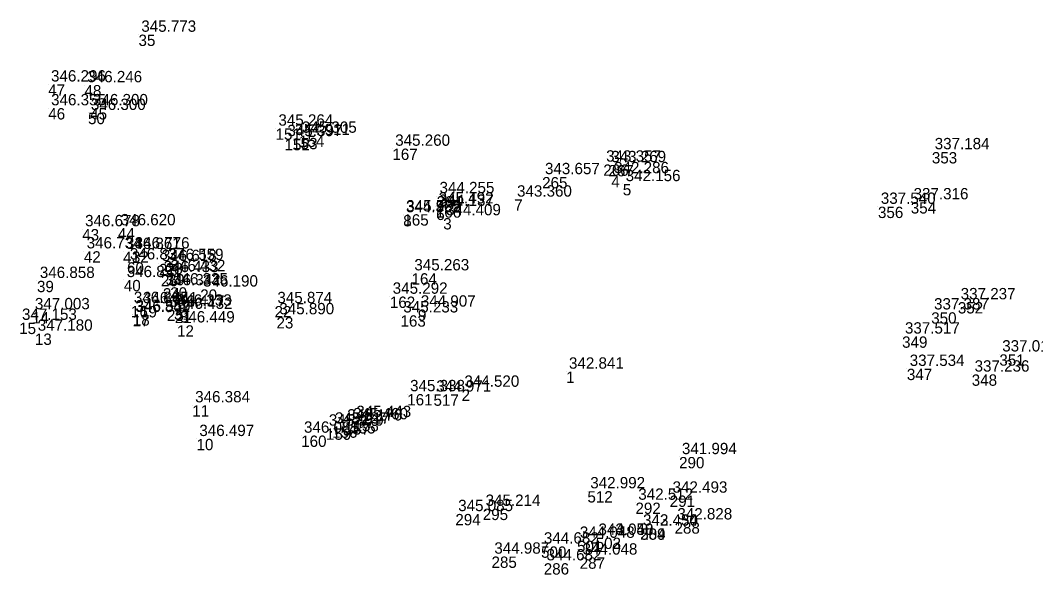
# Model space of a CAD drawing. Extents: x -829398 to -819400, y -1074439 to -1067977.
# Drawn here: x -820113.6 to -820006.2, y -1073157.8 to -1073099.1 of the extents above; entities that cross this region are included whole.
import ezdxf

# ---------------------------------------------------------------- set-up
doc = ezdxf.new("R2010")
doc.units = 0
doc.layers.add('Vrstva 60', color=7, linetype='Continuous')
doc.layers.add('Vrstva 61', color=7, linetype='Continuous')

msp = doc.modelspace()

# ---------------------------------------------------------------- linework, layer by layer
at = {"layer": 'Vrstva 60'}
for p, q in [((-820101.085, -1073100.59), (-820101.085, -1073100.59)), ((-820110.636, -1073105.854), (-820110.636, -1073105.854)), ((-820106.799, -1073105.933), (-820106.799, -1073105.933)), ((-820110.628, -1073108.372), (-820110.628, -1073108.372)), ((-820106.192, -1073108.37), (-820106.192, -1073108.37)), ((-820106.422, -1073108.866), (-820106.422, -1073108.866)), ((-820086.59, -1073110.525), (-820086.59, -1073110.525)), ((-820085.64, -1073111.638), (-820085.64, -1073111.638)), ((-820084.829, -1073111.519), (-820084.829, -1073111.519)), ((-820084.108, -1073111.28), (-820084.108, -1073111.28)), ((-820074.238, -1073112.655), (-820074.238, -1073112.655)), ((-820017.186, -1073113.024), (-820017.186, -1073113.024)), ((-820051.932, -1073114.334), (-820051.932, -1073114.334)), ((-820051.395, -1073114.392), (-820051.395, -1073114.392)), ((-820058.4, -1073115.663), (-820058.4, -1073115.663)), ((-820051.087, -1073115.559), (-820051.087, -1073115.559)), ((-820049.867, -1073116.4), (-820049.867, -1073116.4)), ((-820069.551, -1073117.674), (-820069.551, -1073117.674)), ((-820061.355, -1073118.038), (-820061.355, -1073118.038)), ((-820069.641, -1073118.765), (-820069.641, -1073118.765)), ((-820069.6, -1073119.016), (-820069.6, -1073119.016)), ((-820022.885, -1073118.804), (-820022.885, -1073118.804)), ((-820019.417, -1073118.326), (-820019.417, -1073118.326)), ((-820073.096, -1073119.688), (-820073.096, -1073119.688)), ((-820073.076, -1073119.604), (-820073.076, -1073119.604)), ((-820068.862, -1073120.013), (-820068.862, -1073120.013)), ((-820107.034, -1073121.172), (-820107.034, -1073121.172)), ((-820103.266, -1073121.075), (-820103.266, -1073121.075)), ((-820106.863, -1073123.518), (-820106.863, -1073123.518)), ((-820102.717, -1073123.58), (-820102.717, -1073123.58)), ((-820101.786, -1073123.526), (-820101.786, -1073123.526)), ((-820102.297, -1073124.689), (-820102.297, -1073124.689)), ((-820098.919, -1073124.857), (-820098.919, -1073124.857)), ((-820098.193, -1073124.746), (-820098.193, -1073124.746)), ((-820111.819, -1073126.65), (-820111.819, -1073126.65)), ((-820102.632, -1073126.557), (-820102.632, -1073126.557)), ((-820098.722, -1073126.032), (-820098.722, -1073126.032)), ((-820097.995, -1073125.93), (-820097.995, -1073125.93)), ((-820072.211, -1073125.846), (-820072.211, -1073125.846)), ((-820098.506, -1073127.426), (-820098.506, -1073127.426)), ((-820097.727, -1073127.334), (-820097.727, -1073127.334)), ((-820094.557, -1073127.558), (-820094.557, -1073127.558)), ((-820074.501, -1073128.318), (-820074.501, -1073128.318)), ((-820014.438, -1073128.907), (-820014.438, -1073128.907)), ((-820112.341, -1073129.963), (-820112.341, -1073129.963)), ((-820101.88, -1073129.299), (-820101.88, -1073129.299)), ((-820100.917, -1073129.324), (-820100.917, -1073129.324)), ((-820098.083, -1073129.691), (-820098.083, -1073129.691)), ((-820097.331, -1073129.577), (-820097.331, -1073129.577)), ((-820097.246, -1073129.922), (-820097.246, -1073129.922)), ((-820086.697, -1073129.318), (-820086.697, -1073129.318)), ((-820071.531, -1073129.683), (-820071.531, -1073129.683)), ((-820017.255, -1073129.984), (-820017.255, -1073129.984)), ((-820101.713, -1073130.252), (-820101.713, -1073130.252)), ((-820101.685, -1073130.186), (-820101.685, -1073130.186)), ((-820086.493, -1073130.491), (-820086.493, -1073130.491)), ((-820073.38, -1073130.302), (-820073.38, -1073130.302)), ((-820097.011, -1073131.359), (-820097.011, -1073131.359)), ((-820112.038, -1073132.232), (-820112.038, -1073132.232)), ((-820020.333, -1073132.535), (-820020.333, -1073132.535)), ((-820010.046, -1073134.433), (-820010.046, -1073134.433)), ((-820055.863, -1073136.252), (-820055.863, -1073136.252)), ((-820019.829, -1073135.959), (-820019.829, -1073135.959)), ((-820012.968, -1073136.561), (-820012.968, -1073136.561)), ((-820072.665, -1073138.637), (-820072.665, -1073138.637)), ((-820066.918, -1073138.164), (-820066.918, -1073138.164)), ((-820069.888, -1073138.678), (-820069.888, -1073138.678)), ((-820095.393, -1073139.815), (-820095.393, -1073139.815)), ((-820079.307, -1073141.736), (-820079.307, -1073141.736)), ((-820078.687, -1073141.611), (-820078.687, -1073141.611)), ((-820078.347, -1073141.374), (-820078.347, -1073141.374)), ((-820081.258, -1073142.278), (-820081.258, -1073142.278)), ((-820080.609, -1073142.067), (-820080.609, -1073142.067)), ((-820094.951, -1073143.382), (-820094.951, -1073143.382)), ((-820083.882, -1073143.03), (-820083.882, -1073143.03)), ((-820043.919, -1073145.298), (-820043.919, -1073145.298)), ((-820053.612, -1073148.916), (-820053.612, -1073148.916)), ((-820044.907, -1073149.377), (-820044.907, -1073149.377)), ((-820048.533, -1073150.129), (-820048.533, -1073150.129)), ((-820067.578, -1073151.329), (-820067.578, -1073151.329)), ((-820064.681, -1073150.773), (-820064.681, -1073150.773)), ((-820044.398, -1073152.211), (-820044.398, -1073152.211)), ((-820048.03, -1073152.864), (-820048.03, -1073152.864)), ((-820048.027, -1073152.863), (-820048.027, -1073152.863)), ((-820058.515, -1073154.765), (-820058.515, -1073154.765)), ((-820054.713, -1073154.155), (-820054.713, -1073154.155)), ((-820052.738, -1073153.838), (-820052.738, -1073153.838)), ((-820052.738, -1073153.838), (-820052.738, -1073153.838)), ((-820063.754, -1073155.834), (-820063.754, -1073155.834)), ((-820058.23, -1073156.542), (-820058.23, -1073156.542)), ((-820054.428, -1073155.932), (-820054.428, -1073155.932))]:
    msp.add_line(p, q, dxfattribs=at)

# ---------------------------------------------------------------- texts
for s, p in [('35', (-820101.085, -1073101.79)), ('47', (-820110.636, -1073107.054)), ('48', (-820106.799, -1073107.133)), ('46', (-820110.628, -1073109.572)), ('45', (-820106.192, -1073109.57)), ('50', (-820106.422, -1073110.066)), ('151', (-820086.59, -1073111.725)), ('152', (-820085.64, -1073112.838)), ('153', (-820084.829, -1073112.719)), ('154', (-820084.108, -1073112.48)), ('167', (-820074.238, -1073113.855)), ('353', (-820017.186, -1073114.224)), ('266', (-820051.932, -1073115.534)), ('267', (-820051.395, -1073115.592)), ('265', (-820058.4, -1073116.863)), ('4', (-820051.087, -1073116.759)), ('5', (-820049.867, -1073117.6)), ('264', (-820069.551, -1073118.874)), ('7', (-820061.355, -1073119.238)), ('166', (-820069.641, -1073119.965)), ('6', (-820069.6, -1073120.216)), ('356', (-820022.885, -1073120.004)), ('354', (-820019.417, -1073119.526)), ('8', (-820073.096, -1073120.888)), ('165', (-820073.076, -1073120.804)), ('3', (-820068.862, -1073121.213)), ('43', (-820107.034, -1073122.372)), ('44', (-820103.266, -1073122.275)), ('42', (-820106.863, -1073124.718)), ('41', (-820102.717, -1073124.78)), ('32', (-820101.786, -1073124.726)), ('60', (-820102.297, -1073125.889)), ('27', (-820098.919, -1073126.057)), ('28', (-820098.193, -1073125.946)), ('39', (-820111.819, -1073127.85)), ('40', (-820102.632, -1073127.757)), ('26', (-820098.722, -1073127.232)), ('29', (-820097.995, -1073127.13)), ('164', (-820072.211, -1073127.046)), ('24', (-820098.506, -1073128.626)), ('30', (-820097.727, -1073128.534)), ('20', (-820094.557, -1073128.758)), ('162', (-820074.501, -1073129.518)), ('352', (-820014.438, -1073130.107)), ('14', (-820112.341, -1073131.163)), ('16', (-820101.88, -1073130.499)), ('19', (-820100.917, -1073130.524)), ('25', (-820098.083, -1073130.891)), ('31', (-820097.331, -1073130.777)), ('21', (-820097.246, -1073131.122)), ('22', (-820086.697, -1073130.518)), ('9', (-820071.531, -1073130.883)), ('350', (-820017.255, -1073131.184)), ('15', (-820113.706, -1073132.284)), ('17', (-820101.713, -1073131.452)), ('18', (-820101.685, -1073131.386)), ('23', (-820086.493, -1073131.691)), ('163', (-820073.38, -1073131.502)), ('13', (-820112.038, -1073133.432)), ('12', (-820097.011, -1073132.559)), ('349', (-820020.333, -1073133.735)), ('351', (-820010.046, -1073135.633)), ('1', (-820055.863, -1073137.452)), ('347', (-820019.829, -1073137.159)), ('348', (-820012.968, -1073137.761)), ('161', (-820072.665, -1073139.837)), ('2', (-820066.918, -1073139.364)), ('517', (-820069.888, -1073139.878)), ('11', (-820095.393, -1073141.015)), ('157', (-820079.307, -1073142.936)), ('155', (-820078.687, -1073142.811)), ('158', (-820078.347, -1073142.574)), ('159', (-820081.258, -1073143.478)), ('156', (-820080.609, -1073143.267)), ('10', (-820094.951, -1073144.582)), ('160', (-820083.882, -1073144.23)), ('290', (-820043.919, -1073146.498)), ('512', (-820053.612, -1073150.116)), ('291', (-820044.907, -1073150.577)), ('292', (-820048.533, -1073151.329)), ('294', (-820067.578, -1073152.529)), ('295', (-820064.681, -1073151.973)), ('288', (-820044.398, -1073153.411)), ('504', (-820048.027, -1073154.063)), ('289', (-820048.03, -1073154.064)), ('500', (-820058.515, -1073155.965)), ('501', (-820054.713, -1073155.355)), ('502', (-820052.738, -1073155.038)), ('503', (-820052.738, -1073155.038)), ('285', (-820063.754, -1073157.034)), ('286', (-820058.23, -1073157.742)), ('287', (-820054.428, -1073157.132))]:
    msp.add_text(s, height=1.2, dxfattribs=at).set_placement(p)
at = {"layer": 'Vrstva 61'}
for s, p in [('345.773', (-820100.785, -1073100.29)), ('346.296', (-820110.336, -1073105.554)), ('346.246', (-820106.499, -1073105.633)), ('346.355', (-820110.328, -1073108.072)), ('346.300', (-820106.122, -1073108.566)), ('346.300', (-820105.892, -1073108.07)), ('345.264', (-820086.29, -1073110.225)), ('345.397', (-820085.34, -1073111.338)), ('344.911', (-820084.529, -1073111.219)), ('345.305', (-820083.808, -1073110.98)), ('345.260', (-820073.938, -1073112.355)), ('337.184', (-820016.886, -1073112.724)), ('343.357', (-820051.632, -1073114.034)), ('343.269', (-820051.095, -1073114.092)), ('343.657', (-820058.1, -1073115.363)), ('342.286', (-820050.787, -1073115.259)), ('342.156', (-820049.567, -1073116.1)), ('344.255', (-820069.251, -1073117.374)), ('343.360', (-820061.055, -1073117.738)), ('337.316', (-820019.117, -1073118.026)), ('344.362', (-820072.796, -1073119.388)), ('345.535', (-820072.776, -1073119.304)), ('345.492', (-820069.341, -1073118.465)), ('344.137', (-820069.3, -1073118.716)), ('337.540', (-820022.585, -1073118.504)), ('344.409', (-820068.562, -1073119.713)), ('346.678', (-820106.734, -1073120.872)), ('346.620', (-820102.966, -1073120.775)), ('346.734', (-820106.563, -1073123.218)), ('346.861', (-820102.417, -1073123.28)), ('346.776', (-820101.486, -1073123.226)), ('346.837', (-820101.997, -1073124.389)), ('346.618', (-820098.619, -1073124.557)), ('346.559', (-820097.893, -1073124.446)), ('346.433', (-820098.422, -1073125.732)), ('346.432', (-820097.695, -1073125.63)), ('345.263', (-820071.911, -1073125.546)), ('346.858', (-820111.519, -1073126.35)), ('346.851', (-820102.332, -1073126.257)), ('346.342', (-820098.206, -1073127.126)), ('346.335', (-820097.427, -1073127.034)), ('346.190', (-820094.257, -1073127.258)), ('345.292', (-820074.201, -1073128.018)), ('346.865', (-820101.58, -1073128.999)), ('346.441', (-820100.617, -1073129.024)), ('345.874', (-820086.397, -1073129.018)), ('337.237', (-820014.138, -1073128.607)), ('347.003', (-820112.041, -1073129.663)), ('346.842', (-820101.413, -1073129.952)), ('346.559', (-820101.385, -1073129.886)), ('346.417', (-820097.783, -1073129.391)), ('346.333', (-820097.031, -1073129.277)), ('346.432', (-820096.946, -1073129.622)), ('345.890', (-820086.193, -1073130.191)), ('345.233', (-820073.08, -1073130.002)), ('344.907', (-820071.231, -1073129.383)), ('337.387', (-820016.955, -1073129.684)), ('347.153', (-820113.406, -1073130.784)), ('346.449', (-820096.711, -1073131.059)), ('347.180', (-820111.738, -1073131.932)), ('337.517', (-820020.033, -1073132.235)), ('337.016', (-820009.746, -1073134.133)), ('342.841', (-820055.563, -1073135.952)), ('337.534', (-820019.529, -1073135.659)), ('337.236', (-820012.668, -1073136.261)), ('345.338', (-820072.365, -1073138.337)), ('344.971', (-820069.588, -1073138.378)), ('344.520', (-820066.618, -1073137.864)), ('346.384', (-820095.093, -1073139.515)), ('345.979', (-820080.958, -1073141.978)), ('345.917', (-820080.309, -1073141.767)), ('345.176', (-820079.007, -1073141.436)), ('345.460', (-820078.387, -1073141.311)), ('345.443', (-820078.047, -1073141.074)), ('346.497', (-820094.651, -1073143.082)), ('346.085', (-820083.582, -1073142.73)), ('341.994', (-820043.619, -1073144.998)), ('342.992', (-820053.312, -1073148.616)), ('342.493', (-820044.607, -1073149.077)), ('345.214', (-820064.381, -1073150.473)), ('342.512', (-820048.233, -1073149.829)), ('345.085', (-820067.278, -1073151.029)), ('343.434', (-820047.73, -1073152.564)), ('342.450', (-820047.727, -1073152.563)), ('342.828', (-820044.098, -1073151.911)), ('344.048', (-820052.438, -1073153.538)), ('343.050', (-820052.438, -1073153.538)), ('344.682', (-820058.215, -1073154.465)), ('344.048', (-820054.413, -1073153.855)), ('344.987', (-820063.454, -1073155.534)), ('344.048', (-820054.128, -1073155.632)), ('344.682', (-820057.93, -1073156.242))]:
    msp.add_text(s, height=1.2, dxfattribs=at).set_placement(p)

doc.saveas('drawing.dxf')
